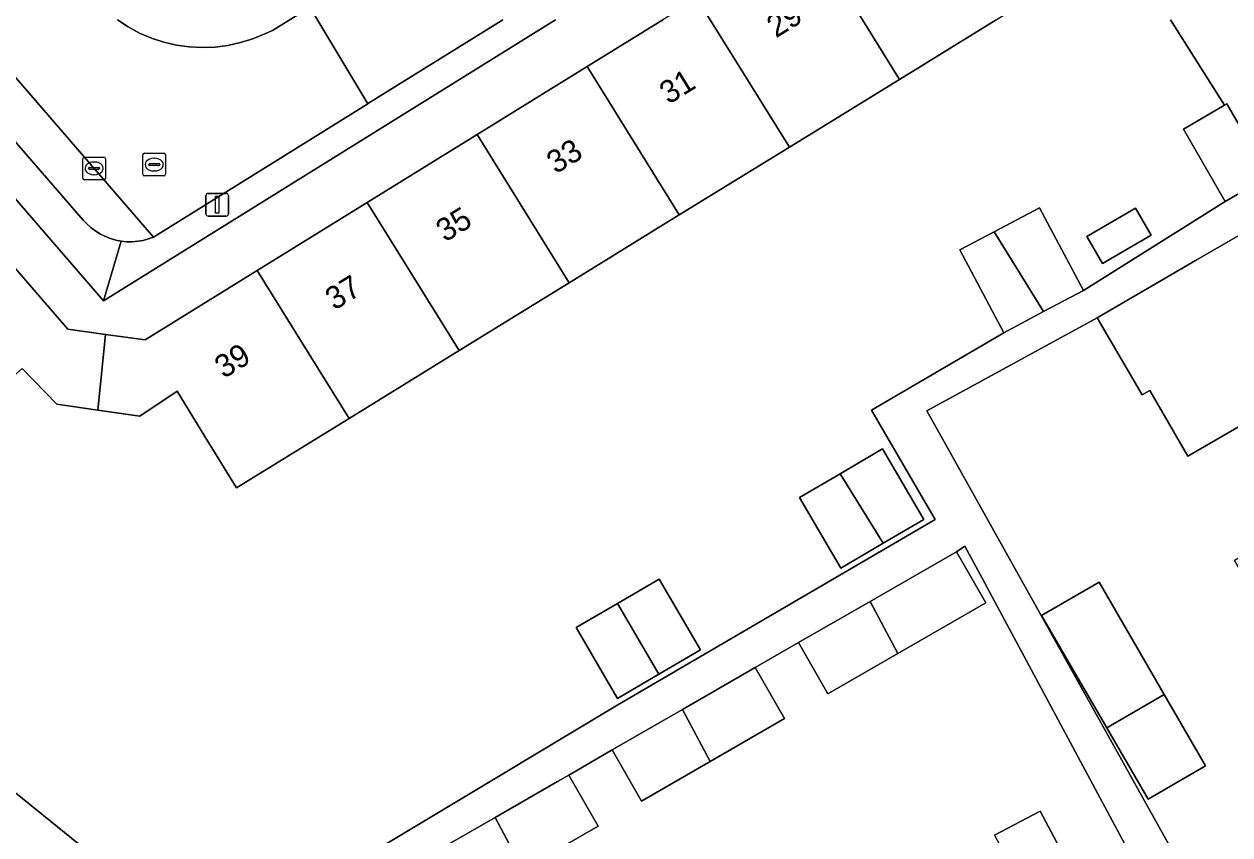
# Model space of a CAD drawing. Extents: x 160304 to 160955, y 383684 to 384161.
# Drawn here: x 160683.6 to 160736.6, y 383964.1 to 383999.8 of the extents above; entities that cross this region are included whole.
import ezdxf

# ---------------------------------------------------------------- set-up
doc = ezdxf.new("R2010")
doc.units = 0
for name, color, linetype in [('IMGEO_Erf', 7, 'Continuous'), ('IMGEO_Kolk', 7, 'Continuous'), ('IMGEO_Lichtmast', 7, 'Continuous'), ('IMGEO_Pand', 7, 'Continuous'), ('IMGEO_Pand_nummerreeks', 7, 'Continuous'), ('IMGEO_Parkeervlak_open', 7, 'Continuous'), ('IMGEO_Rijbaan_lokaal_open', 7, 'Continuous'), ('IMGEO_Rioolput', 7, 'Continuous'), ('IMGEO_Voetpad_open', 7, 'Continuous')]:
    doc.layers.add(name, color=color, linetype=linetype)

msp = doc.modelspace()

# ---------------------------------------------------------------- linework, layer by layer
at = {"layer": 'IMGEO_Erf'}
for points in [[(160726.32, 384000), (160722.061, 383997.377), (160717.217, 383994.395), (160712.375, 383991.412), (160707.531, 383988.43), (160702.687, 383985.447), (160697.845, 383982.465), (160692.889, 383979.413), (160691.505, 383981.661), (160690.278, 383983.654), (160688.642, 383982.561), (160686.789, 383982.829), (160684.992, 383983.088), (160683.471, 383984.653), (160681.691, 383983.111), (160679.618, 383981.315), (160675.802, 383985.721), (160672.065, 383990.036), (160668.328, 383994.351), (160664.592, 383998.665), (160663.435, 384000)], [(160673.681, 384000), (160674.183, 383999.42), (160677.919, 383995.105), (160681.656, 383990.79), (160685.47, 383986.384), (160687.13, 383986.157), (160688.884, 383985.918), (160693.808, 383988.963), (160698.645, 383991.955), (160703.483, 383994.947), (160708.32, 383997.939), (160711.652, 384000)], [(160706.936, 384000), (160687.05, 383987.636), (160676.351, 384000)], [(160681.857, 383967.052), (160690.402, 383960.141), (160692.419, 383959.507), (160709.672, 383969.859), (160723.45, 383977.91), (160723.634, 383978.018), (160720.824, 383982.828), (160726.65, 383986.232), (160724.718, 383989.871), (160726.226, 383990.671), (160728.221, 383991.73), (160730.153, 383988.091), (160736.396, 383992.009), (160734.552, 383995.187), (160736.358, 383996.235), (160733.983, 384000)], [(160732.277, 383963.17), (160725.597, 383975.619), (160724.939, 383976.844), (160724.57, 383976.601), (160725.864, 383974.355), (160721.99, 383972.124), (160718.916, 383970.354), (160717.623, 383972.6), (160715.716, 383971.502), (160717.01, 383969.256), (160713.739, 383967.372), (160710.715, 383965.631), (160709.422, 383967.877), (160707.512, 383966.777), (160708.805, 383964.531), (160705.492, 383962.623)], [(160726.249, 383964.129), (160728.244, 383965.191), (160729.95, 383961.985)]]:
    msp.add_lwpolyline(points, dxfattribs=at)
for points in [[(160730.301, 383990.465), (160732.449, 383991.712), (160733.136, 383990.529), (160730.987, 383989.282)], [(160736.798, 383976.222), (160738.684, 383977.316), (160737.689, 383979.03), (160740.352, 383980.577), (160738.846, 383983.173), (160734.749, 383980.796), (160733.069, 383983.69), (160732.736, 383983.497), (160730.765, 383986.894), (160723.262, 383982.797), (160723.802, 383981.83), (160728.293, 383973.789), (160736.616, 383958.886), (160739.062, 383960.187), (160737.667, 383962.81), (160737.889, 383962.992), (160737.344, 383963.932), (160742.852, 383967.128), (160743.413, 383966.161), (160747.485, 383968.507), (160746.079, 383970.931), (160744.693, 383973.319), (160740.047, 383970.623), (160738.585, 383973.143)], [(160721.312, 383981.123), (160723.131, 383978.01), (160721.348, 383976.968), (160719.482, 383975.877), (160717.663, 383978.99), (160719.445, 383980.032)], [(160713.305, 383972.282), (160711.481, 383971.215), (160709.656, 383970.149), (160707.836, 383973.261), (160709.661, 383974.328), (160711.486, 383975.394)], [(160733.709, 383970.314), (160735.53, 383967.178), (160732.999, 383965.709), (160731.179, 383968.846), (160728.309, 383973.79), (160730.839, 383975.259)]]:
    msp.add_lwpolyline(points, close=True, dxfattribs=at)
at = {"layer": 'IMGEO_Kolk'}
for p, q in [((160686.132, 383993.035), (160686.132, 383993.887)), ((160686.207, 383993.961), (160687.059, 383993.961)), ((160687.133, 383993.887), (160687.133, 383993.035)), ((160686.391, 383993.455), (160686.391, 383993.467)), ((160686.829, 383993.418), (160686.431, 383993.418)), ((160686.434, 383993.504), (160686.832, 383993.504)), ((160686.62, 383993.741), (160686.645, 383993.741)), ((160686.875, 383993.467), (160686.875, 383993.455)), ((160687.059, 383992.961), (160686.207, 383992.961)), ((160686.643, 383993.181), (160686.618, 383993.181))]:
    msp.add_line(p, q, dxfattribs=at)
for points in [[(160686.132, 383993.035), (160686.132, 383993.887)], [(160686.207, 383993.961), (160687.059, 383993.961)], [(160687.133, 383993.887), (160687.133, 383993.035)], [(160687.059, 383992.961), (160686.207, 383992.961)]]:
    msp.add_lwpolyline(points, dxfattribs=at)
for centre, radius, start, end in [((160686.209, 383993.885), 0.0765, 91.552, 178.448), ((160686.209, 383993.885), 0.0765, 91.552, 178.448), ((160687.057, 383993.885), 0.0765, 1.552, 88.448), ((160687.057, 383993.885), 0.0765, 1.552, 88.448), ((160686.431, 383993.464), 0.0403, 85.8775, 175.7526), ((160686.428, 383993.454), 0.0366, 178.938, 274.7102), ((160686.832, 383993.461), 0.043, 264.8664, 352.4533), ((160686.836, 383993.466), 0.0386, 1.7309, 96.639), ((160686.209, 383993.037), 0.0765, 181.552, 268.448), ((160686.209, 383993.037), 0.0765, 181.552, 268.448), ((160687.057, 383993.037), 0.0765, 271.552, 358.448), ((160687.057, 383993.037), 0.0765, 271.552, 358.448)]:
    msp.add_arc(centre, radius, start, end, dxfattribs=at)
for centre, major_axis, ratio, start_param, end_param in [((160686.619, 383993.461), (-0.387, 0.002), 0.722429, 4.712389, 7.853982), ((160686.644, 383993.461), (-0.39, 0.002), 0.717154, 1.570796, 4.712389)]:
    msp.add_ellipse(centre, major_axis=major_axis, ratio=ratio, start_param=start_param, end_param=end_param, dxfattribs=at)
at = {"layer": 'IMGEO_Lichtmast'}
for p, q in [((160691.551, 383991.463), (160691.551, 383992.263)), ((160691.551, 383992.263), (160691.551, 383991.463)), ((160691.651, 383992.363), (160692.441, 383992.363)), ((160692.441, 383992.363), (160691.651, 383992.363)), ((160692.541, 383992.263), (160692.541, 383991.463)), ((160692.541, 383991.463), (160692.541, 383992.263)), ((160692.441, 383991.363), (160691.651, 383991.363)), ((160691.651, 383991.363), (160692.441, 383991.363))]:
    msp.add_line(p, q, dxfattribs=at)
msp.add_lwpolyline([(160691.971, 383992.238), (160692.121, 383992.238), (160692.121, 383991.488), (160691.971, 383991.488), (160691.971, 383992.238)], dxfattribs=at)
for centre, start, end in [((160691.651, 383992.263), 90, 180), ((160691.651, 383992.263), 90, 180), ((160692.441, 383992.263), 0, 90), ((160692.441, 383992.263), 360, 90), ((160691.651, 383991.463), 180, 270), ((160691.651, 383991.463), 180, 270), ((160692.441, 383991.463), 270, 0), ((160692.441, 383991.463), 270, 0)]:
    msp.add_arc(centre, 0.1, start, end, dxfattribs=at)
at = {"layer": 'IMGEO_Pand'}
for points in [[(160717.995, 384003.923), (160720.432, 384000), (160722.061, 383997.377), (160726.32, 384000), (160726.904, 384000.36), (160722.832, 384006.915)], [(160717.995, 384003.923), (160713.157, 384000.931), (160713.735, 384000), (160717.217, 383994.395), (160722.061, 383997.377), (160720.432, 384000)], [(160717.217, 383994.395), (160713.735, 384000), (160713.157, 384000.931), (160711.652, 384000), (160708.32, 383997.939), (160712.375, 383991.412)], [(160712.375, 383991.412), (160708.32, 383997.939), (160703.483, 383994.947), (160707.531, 383988.43)], [(160736.358, 383996.235), (160734.552, 383995.187), (160736.396, 383992.009), (160738.306, 383993.117), (160736.462, 383996.295)], [(160702.687, 383985.447), (160707.531, 383988.43), (160703.483, 383994.947), (160698.645, 383991.955)], [(160744.871, 383990.542), (160743.329, 383989.648), (160741.36, 383993.041), (160739.174, 383991.772), (160735.09, 383989.403), (160730.765, 383986.894), (160732.736, 383983.497), (160733.069, 383983.69), (160734.749, 383980.796), (160738.846, 383983.173), (160740.352, 383980.577), (160748.058, 383985.049)], [(160702.687, 383985.447), (160698.645, 383991.955), (160693.808, 383988.963), (160697.845, 383982.465)], [(160726.226, 383990.671), (160728.404, 383987.163), (160730.153, 383988.091), (160728.221, 383991.73)], [(160730.301, 383990.465), (160730.987, 383989.282), (160733.136, 383990.529), (160732.449, 383991.712)], [(160687.13, 383986.157), (160685.47, 383986.384), (160681.656, 383990.79), (160675.802, 383985.721), (160679.618, 383981.315), (160681.691, 383983.111), (160683.471, 383984.653), (160684.992, 383983.088), (160686.789, 383982.829)], [(160726.226, 383990.671), (160724.718, 383989.871), (160726.65, 383986.232), (160728.404, 383987.163)], [(160697.845, 383982.465), (160693.808, 383988.963), (160688.884, 383985.918), (160687.13, 383986.157), (160686.789, 383982.829), (160688.642, 383982.561), (160690.278, 383983.654), (160691.505, 383981.661), (160692.889, 383979.413)], [(160719.445, 383980.032), (160721.348, 383976.968), (160723.131, 383978.01), (160721.312, 383981.123)], [(160719.445, 383980.032), (160717.663, 383978.99), (160719.482, 383975.877), (160721.348, 383976.968)], [(160724.57, 383976.601), (160720.771, 383974.413), (160721.99, 383972.124), (160725.864, 383974.355)], [(160709.661, 383974.328), (160711.481, 383971.215), (160713.305, 383972.282), (160711.486, 383975.394)], [(160731.179, 383968.846), (160733.709, 383970.314), (160730.839, 383975.259), (160728.309, 383973.79)], [(160709.661, 383974.328), (160707.836, 383973.261), (160709.656, 383970.149), (160711.481, 383971.215)], [(160720.771, 383974.413), (160717.623, 383972.6), (160718.916, 383970.354), (160721.99, 383972.124)], [(160715.716, 383971.502), (160712.518, 383969.66), (160713.739, 383967.372), (160717.01, 383969.256)], [(160733.709, 383970.314), (160731.179, 383968.846), (160732.999, 383965.709), (160735.53, 383967.178)], [(160712.518, 383969.66), (160709.422, 383967.877), (160710.715, 383965.631), (160713.739, 383967.372)], [(160707.512, 383966.777), (160707.012, 383966.489), (160704.27, 383964.91), (160705.492, 383962.623), (160708.805, 383964.531)], [(160731.921, 383953.493), (160733.589, 383954.381), (160734.215, 383953.99), (160735.673, 383954.765), (160735.698, 383955.519), (160736.216, 383955.795), (160733.866, 383960.209), (160732.277, 383963.17), (160729.95, 383961.985), (160728.244, 383965.191), (160726.249, 383964.129)], [(160704.27, 383964.91), (160702.079, 383963.648), (160701.122, 383963.097), (160702.416, 383960.851), (160705.492, 383962.623)]]:
    msp.add_lwpolyline(points, close=True, dxfattribs=at)
at = {"layer": 'IMGEO_Parkeervlak_open'}
msp.add_lwpolyline([(160678.508, 384000), (160686.156, 383991.18), (160686.322, 383991.003), (160686.504, 383990.841), (160686.7, 383990.697), (160686.907, 383990.57), (160687.125, 383990.462), (160687.352, 383990.375), (160687.585, 383990.307), (160687.824, 383990.261), (160688.066, 383990.237), (160688.309, 383990.234), (160688.551, 383990.253), (160688.791, 383990.294), (160689.026, 383990.356), (160689.25, 383990.436), (160680.98, 384000)], dxfattribs=at)
at = {"layer": 'IMGEO_Rijbaan_lokaal_open'}
for points in [[(160680.98, 384000), (160689.25, 383990.436), (160698.671, 383996.302), (160696.125, 384000.545)], [(160696.09, 384000.524), (160694.48, 383999.521), (160694.139, 383999.384), (160693.614, 383999.163), (160693.071, 383998.991), (160692.515, 383998.868), (160691.951, 383998.795), (160691.382, 383998.772), (160690.814, 383998.801), (160690.25, 383998.88), (160689.695, 383999.009), (160689.155, 383999.187), (160688.632, 383999.413), (160688.132, 383999.685), (160687.658, 384000)], [(160696.125, 384000.545), (160698.671, 383996.302), (160698.705, 383996.323), (160704.611, 384000)]]:
    msp.add_lwpolyline(points, dxfattribs=at)
at = {"layer": 'IMGEO_Rioolput'}
for p, q in [((160688.773, 383993.202), (160688.773, 383994.054)), ((160688.848, 383994.128), (160689.7, 383994.128)), ((160689.261, 383993.908), (160689.286, 383993.908)), ((160689.774, 383994.054), (160689.774, 383993.202)), ((160689.032, 383993.622), (160689.032, 383993.634)), ((160689.47, 383993.585), (160689.072, 383993.585)), ((160689.075, 383993.671), (160689.473, 383993.671)), ((160689.284, 383993.348), (160689.259, 383993.348)), ((160689.516, 383993.634), (160689.516, 383993.622)), ((160689.7, 383993.128), (160688.848, 383993.128))]:
    msp.add_line(p, q, dxfattribs=at)
for points in [[(160688.773, 383993.202), (160688.773, 383994.054)], [(160688.848, 383994.128), (160689.7, 383994.128)], [(160689.774, 383994.054), (160689.774, 383993.202)], [(160689.7, 383993.128), (160688.848, 383993.128)]]:
    msp.add_lwpolyline(points, dxfattribs=at)
for centre, radius, start, end in [((160688.85, 383994.052), 0.0765, 91.552, 178.448), ((160688.85, 383994.052), 0.0765, 91.552, 178.448), ((160689.698, 383994.052), 0.0765, 1.552, 88.448), ((160689.698, 383994.052), 0.0765, 1.552, 88.448), ((160689.072, 383993.631), 0.0403, 85.8775, 175.7526), ((160689.069, 383993.621), 0.0366, 178.938, 274.7102), ((160689.473, 383993.628), 0.043, 264.8664, 352.4533), ((160689.477, 383993.633), 0.0386, 1.7309, 96.639), ((160688.85, 383993.204), 0.0765, 181.552, 268.448), ((160688.85, 383993.204), 0.0765, 181.552, 268.448), ((160689.698, 383993.204), 0.0765, 271.552, 358.448), ((160689.698, 383993.204), 0.0765, 271.552, 358.448)]:
    msp.add_arc(centre, radius, start, end, dxfattribs=at)
for centre, major_axis, ratio, start_param, end_param in [((160689.26, 383993.628), (-0.387, 0.002), 0.722429, 4.712389, 7.853982), ((160689.285, 383993.628), (-0.39, 0.002), 0.717154, 1.570796, 4.712389)]:
    msp.add_ellipse(centre, major_axis=major_axis, ratio=ratio, start_param=start_param, end_param=end_param, dxfattribs=at)
at = {"layer": 'IMGEO_Voetpad_open'}
for points in [[(160687.658, 384000), (160688.132, 383999.685), (160688.632, 383999.413), (160689.155, 383999.187), (160689.695, 383999.009), (160690.25, 383998.88), (160690.814, 383998.801), (160691.382, 383998.772), (160691.951, 383998.795), (160692.515, 383998.868), (160693.071, 383998.991), (160693.614, 383999.163), (160694.139, 383999.384), (160694.48, 383999.521), (160696.09, 384000.524)], [(160676.351, 384000), (160687.05, 383987.636), (160687.824, 383990.261), (160687.585, 383990.307), (160687.352, 383990.375), (160687.125, 383990.462), (160686.907, 383990.57), (160686.7, 383990.697), (160686.504, 383990.841), (160686.322, 383991.003), (160686.156, 383991.18), (160678.508, 384000)], [(160704.611, 384000), (160698.705, 383996.323), (160698.671, 383996.302), (160689.25, 383990.436), (160689.026, 383990.356), (160688.791, 383990.294), (160688.551, 383990.253), (160688.309, 383990.234), (160688.066, 383990.237), (160687.824, 383990.261), (160687.05, 383987.636), (160706.936, 384000)], [(160733.983, 384000), (160736.358, 383996.235), (160736.462, 383996.295), (160738.306, 383993.117), (160739.174, 383991.772), (160741.36, 383993.041), (160743.329, 383989.648), (160744.871, 383990.542), (160748.058, 383985.049), (160750.84, 383980.255), (160753.688, 383975.347), (160756.62, 383970.294), (160759.111, 383966), (160761.073, 383962.781)], [(160736.616, 383958.886), (160728.293, 383973.789), (160723.802, 383981.83), (160723.262, 383982.797), (160730.765, 383986.894), (160735.09, 383989.403), (160739.174, 383991.772), (160738.306, 383993.117), (160736.396, 383992.009), (160730.153, 383988.091), (160728.404, 383987.163), (160726.65, 383986.232), (160720.824, 383982.828), (160723.634, 383978.018), (160723.45, 383977.91), (160709.672, 383969.859), (160692.419, 383959.507)], [(160702.079, 383963.648), (160704.27, 383964.91), (160707.012, 383966.489), (160707.512, 383966.777), (160709.422, 383967.877), (160712.518, 383969.66), (160715.716, 383971.502), (160717.623, 383972.6), (160720.771, 383974.413), (160724.57, 383976.601), (160724.939, 383976.844), (160725.597, 383975.619), (160732.277, 383963.17)], [(160690.402, 383960.141), (160681.857, 383967.052)]]:
    msp.add_lwpolyline(points, dxfattribs=at)

# ---------------------------------------------------------------- texts
at = {"layer": 'IMGEO_Pand_nummerreeks'}
for s, rotation, p in [('29', 31.9018, (160716.629, 383999.173)), ('31', 31.6422, (160711.905, 383996.252)), ('33', 31.6422, (160706.941, 383993.192)), ('35', 31.6422, (160702.072, 383990.192)), ('37', 31.6422, (160697.204, 383987.192)), ('39', 31.6445, (160692.336, 383984.191))]:
    msp.add_text(s, height=1, rotation=rotation, dxfattribs=at).set_placement(p)

doc.saveas('drawing.dxf')
